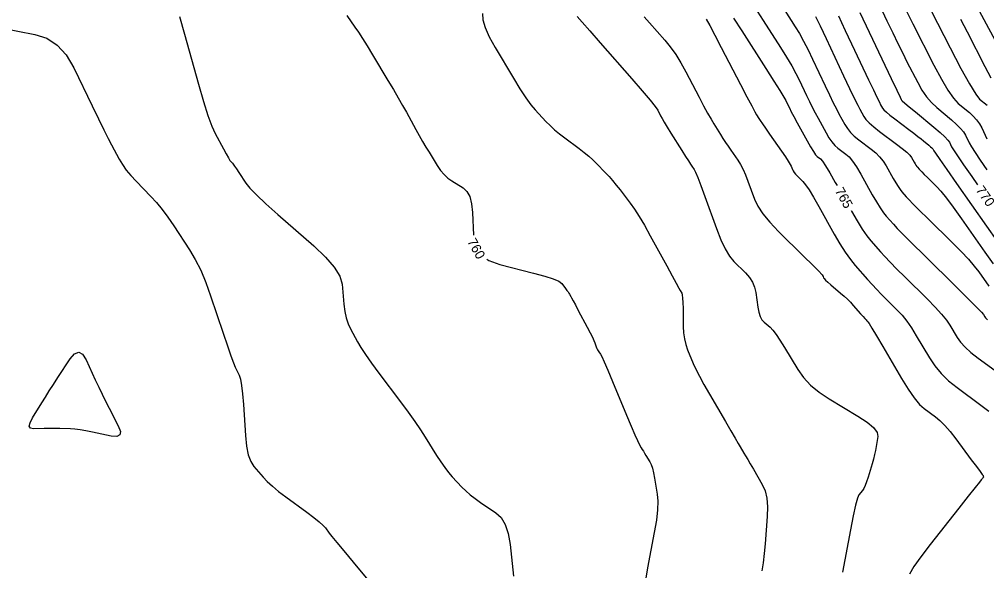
# Model space of a CAD drawing. Extents: x 2082232 to 2083549, y 592624 to 593832.
# Drawn here: x 2082476.3 to 2082546.8, y 593718.4 to 593758.6 of the extents above; entities that cross this region are included whole.
import ezdxf

# ---------------------------------------------------------------- set-up
doc = ezdxf.new("R2010")
doc.units = 0
doc.layers.add('DT_X_Contour_Major', color=7, linetype='Continuous')
doc.layers.add('DT_X_Contour_Minor', color=7, linetype='Continuous')

msp = doc.modelspace()

# ---------------------------------------------------------------- linework, layer by layer
at = {"layer": 'DT_X_Contour_Major'}
for points in [[(2082544.937, 593761.661), (2082547.425, 593757.063)], [(2082500.157, 593758.866), (2082500.758, 593758.029), (2082501.007, 593757.667), (2082501.304, 593757.209), (2082501.65, 593756.656), (2082502.043, 593756.006), (2082503.157, 593754.146), (2082503.555, 593753.477), (2082503.912, 593752.866), (2082504.229, 593752.312), (2082504.505, 593751.816), (2082505.188, 593750.569), (2082505.441, 593750.115), (2082505.686, 593749.685), (2082505.923, 593749.281), (2082506.153, 593748.903), (2082506.755, 593747.927), (2082506.992, 593747.583), (2082507.248, 593747.283), (2082507.525, 593747.027), (2082507.821, 593746.815), (2082508.64, 593746.309), (2082508.913, 593746.054), (2082509.117, 593745.669), (2082509.252, 593745.153), (2082509.319, 593744.507), (2082509.394, 593742.854)], [(2082528.355, 593758.685), (2082528.948, 593757.767), (2082530.707, 593755.018), (2082531.292, 593754.099), (2082531.728, 593753.403), (2082532.016, 593752.931), (2082532.155, 593752.682), (2082532.328, 593752.316), (2082532.418, 593752.135), (2082532.559, 593751.863), (2082532.752, 593751.503), (2082532.995, 593751.053), (2082533.713, 593749.735), (2082533.96, 593749.294), (2082534.164, 593748.958), (2082534.325, 593748.728), (2082534.441, 593748.604), (2082534.695, 593748.415), (2082534.833, 593748.255), (2082535.058, 593747.917), (2082535.368, 593747.4), (2082535.765, 593746.706), (2082535.889, 593746.485)], [(2082537.561, 593759.103), (2082539.833, 593754.291), (2082540.236, 593753.438), (2082540.481, 593752.922), (2082540.566, 593752.743), (2082540.58, 593752.714), (2082540.648, 593752.652), (2082540.841, 593752.487), (2082541.159, 593752.219), (2082541.601, 593751.848), (2082542.948, 593750.723), (2082543.397, 593750.338), (2082543.735, 593750.028), (2082543.961, 593749.793), (2082544.077, 593749.631), (2082544.235, 593749.301), (2082544.372, 593749.072), (2082544.662, 593748.633), (2082545.107, 593747.984), (2082545.705, 593747.126), (2082546.118, 593746.537)], [(2082536.916, 593744.654), (2082536.937, 593744.617), (2082537.355, 593743.893), (2082537.729, 593743.29), (2082538.06, 593742.808), (2082538.347, 593742.446), (2082539.055, 593741.64), (2082539.365, 593741.3), (2082539.763, 593740.883), (2082540.25, 593740.389), (2082540.825, 593739.817), (2082542.477, 593738.192), (2082543.044, 593737.617), (2082543.506, 593737.11), (2082543.862, 593736.671), (2082544.112, 593736.301), (2082544.64, 593735.405), (2082544.884, 593735.059), (2082545.22, 593734.693), (2082545.648, 593734.308), (2082546.169, 593733.902), (2082547.679, 593732.795)], [(2082510.358, 593741.113), (2082510.502, 593741.012), (2082511.311, 593740.719), (2082513.766, 593740.094), (2082514.585, 593739.872), (2082515.201, 593739.673), (2082515.613, 593739.497), (2082515.823, 593739.344), (2082516.109, 593738.967), (2082516.208, 593738.836), (2082516.288, 593738.724), (2082516.349, 593738.633), (2082516.393, 593738.56), (2082516.484, 593738.394), (2082516.544, 593738.283), (2082516.656, 593738.075), (2082516.82, 593737.768), (2082517.035, 593737.365), (2082517.68, 593736.158), (2082517.896, 593735.747), (2082518.061, 593735.421), (2082518.176, 593735.178), (2082518.24, 593735.019), (2082518.344, 593734.708), (2082518.384, 593734.598), (2082518.428, 593734.501), (2082518.474, 593734.417), (2082518.524, 593734.345), (2082518.661, 593734.173), (2082518.753, 593734.001), (2082518.929, 593733.615), (2082519.187, 593733.014), (2082519.529, 593732.2), (2082520.549, 593729.743), (2082520.892, 593728.922), (2082521.157, 593728.303), (2082521.342, 593727.886), (2082521.448, 593727.67), (2082521.625, 593727.364), (2082521.697, 593727.243), (2082521.777, 593727.107), (2082521.866, 593726.958), (2082521.964, 593726.794), (2082522.238, 593726.34), (2082522.337, 593726.137), (2082522.429, 593725.867), (2082522.513, 593725.531), (2082522.591, 593725.13), (2082522.788, 593723.97), (2082522.83, 593723.469), (2082522.808, 593722.835), (2082522.722, 593722.069), (2082522.572, 593721.171), (2082522.088, 593718.599), (2082521.933, 593717.702)]]:
    msp.add_lwpolyline(points, dxfattribs=at)
at = {"layer": 'DT_X_Contour_Minor'}
for points in [[(2082538.37, 593760.957), (2082539.531, 593758.498), (2082539.948, 593757.62), (2082540.33, 593756.829), (2082540.677, 593756.125), (2082540.987, 593755.509), (2082541.767, 593753.981), (2082542.074, 593753.438), (2082542.408, 593752.953), (2082542.771, 593752.527), (2082543.161, 593752.16), (2082544.24, 593751.258), (2082544.607, 593750.936), (2082544.898, 593750.644), (2082545.114, 593750.384), (2082545.254, 593750.155), (2082545.527, 593749.586), (2082545.683, 593749.304), (2082545.949, 593748.884), (2082546.322, 593748.325), (2082546.805, 593747.629)], [(2082541.83, 593761.04), (2082544.14, 593756.516), (2082544.924, 593755.011), (2082545.542, 593753.887), (2082545.995, 593753.144), (2082546.281, 593752.783), (2082546.825, 593752.328)], [(2082530.068, 593759.186), (2082530.514, 593758.507), (2082531.778, 593756.532), (2082532.218, 593755.83), (2082532.59, 593755.205), (2082532.895, 593754.658), (2082533.133, 593754.187), (2082533.676, 593753.036), (2082533.881, 593752.608), (2082534.089, 593752.19), (2082534.3, 593751.782), (2082534.513, 593751.382), (2082535.087, 593750.328), (2082535.303, 593749.962), (2082535.519, 593749.654), (2082535.737, 593749.404), (2082535.955, 593749.211), (2082536.54, 593748.775), (2082536.771, 593748.561), (2082537.027, 593748.246), (2082537.308, 593747.831), (2082537.613, 593747.314), (2082538.461, 593745.804), (2082538.763, 593745.281), (2082539.034, 593744.845), (2082539.273, 593744.496), (2082539.481, 593744.234), (2082539.993, 593743.651), (2082540.275, 593743.348), (2082540.738, 593742.874), (2082541.382, 593742.229), (2082542.207, 593741.414), (2082544.647, 593739.014), (2082545.453, 593738.217), (2082546.04, 593737.63), (2082546.408, 593737.25), (2082546.557, 593737.079), (2082546.662, 593736.9), (2082546.711, 593736.831), (2082546.778, 593736.758), (2082546.864, 593736.68)], [(2082532.08, 593759.248), (2082532.848, 593758.047), (2082533.144, 593757.561), (2082533.452, 593757.007), (2082533.775, 593756.384), (2082534.11, 593755.692), (2082535.024, 593753.755), (2082535.344, 593753.082), (2082535.619, 593752.517), (2082535.848, 593752.06), (2082536.032, 593751.71), (2082536.461, 593750.921), (2082536.645, 593750.631), (2082536.874, 593750.35), (2082537.149, 593750.079), (2082537.469, 593749.818), (2082538.384, 593749.135), (2082538.708, 593748.867), (2082538.996, 593748.575), (2082539.248, 593748.261), (2082539.462, 593747.923), (2082539.985, 593746.991), (2082540.172, 593746.668), (2082540.339, 593746.399), (2082540.486, 593746.183), (2082540.615, 593746.022), (2082540.93, 593745.662), (2082541.118, 593745.461), (2082541.446, 593745.128), (2082541.912, 593744.663), (2082542.517, 593744.065), (2082544.317, 593742.295), (2082544.942, 593741.665), (2082545.467, 593741.102), (2082545.893, 593740.608), (2082546.218, 593740.18), (2082546.954, 593739.131)], [(2082540.872, 593759.328), (2082541.408, 593758.274), (2082542.954, 593755.249), (2082543.499, 593754.224), (2082543.975, 593753.42), (2082544.383, 593752.836), (2082544.721, 593752.471), (2082545.533, 593751.793), (2082545.817, 593751.533), (2082546.062, 593751.261), (2082546.267, 593750.976), (2082546.432, 593750.679), (2082546.819, 593749.872)], [(2082487.962, 593758.814), (2082488.328, 593757.515), (2082489.349, 593753.861), (2082489.712, 593752.609), (2082490.037, 593751.594), (2082490.322, 593750.817), (2082490.568, 593750.276), (2082491.173, 593749.152), (2082491.377, 593748.778), (2082491.535, 593748.498), (2082491.645, 593748.314), (2082491.71, 593748.224), (2082491.82, 593748.112), (2082491.88, 593748.038), (2082491.978, 593747.901), (2082492.114, 593747.702), (2082492.288, 593747.44), (2082492.801, 593746.657), (2082493.091, 593746.293), (2082493.578, 593745.788), (2082494.262, 593745.143), (2082495.143, 593744.358), (2082497.753, 593742.077), (2082498.616, 593741.26), (2082499.247, 593740.52), (2082499.647, 593739.858), (2082499.814, 593739.274), (2082499.952, 593737.818), (2082500.021, 593737.297), (2082500.124, 593736.823), (2082500.262, 593736.396), (2082500.433, 593736.018), (2082500.936, 593735.072), (2082501.175, 593734.663), (2082501.515, 593734.147), (2082501.957, 593733.523), (2082502.499, 593732.791), (2082504.079, 593730.695), (2082504.636, 593729.944), (2082505.122, 593729.266), (2082505.538, 593728.66), (2082505.882, 593728.126), (2082506.704, 593726.798), (2082507.007, 593726.327), (2082507.299, 593725.911), (2082507.58, 593725.549), (2082507.85, 593725.242), (2082508.555, 593724.496), (2082508.838, 593724.216), (2082509.16, 593723.935), (2082509.519, 593723.653), (2082509.916, 593723.371), (2082511.026, 593722.618), (2082511.402, 593722.262), (2082511.699, 593721.759), (2082511.917, 593721.108), (2082512.056, 593720.311), (2082512.319, 593717.988)], [(2082510.049, 593759.031), (2082510.078, 593758.569), (2082510.241, 593757.999), (2082510.539, 593757.32), (2082510.971, 593756.534), (2082512.304, 593754.295), (2082512.778, 593753.521), (2082513.2, 593752.879), (2082513.571, 593752.369), (2082513.889, 593751.991), (2082514.67, 593751.158), (2082514.976, 593750.849), (2082515.306, 593750.545), (2082515.661, 593750.246), (2082516.041, 593749.953), (2082517.088, 593749.177), (2082517.463, 593748.89), (2082517.801, 593748.613), (2082518.102, 593748.344), (2082518.368, 593748.085), (2082519.026, 593747.404), (2082519.277, 593747.135), (2082519.536, 593746.839), (2082519.803, 593746.514), (2082520.077, 593746.162), (2082520.82, 593745.187), (2082521.121, 593744.764), (2082521.463, 593744.228), (2082521.849, 593743.579), (2082522.278, 593742.816), (2082523.478, 593740.63), (2082523.877, 593739.903), (2082524.174, 593739.362), (2082524.368, 593739.006), (2082524.461, 593738.836), (2082524.571, 593738.629), (2082524.608, 593738.5), (2082524.636, 593738.27), (2082524.655, 593737.938), (2082524.666, 593737.503), (2082524.681, 593736.21), (2082524.705, 593735.739), (2082524.767, 593735.297), (2082524.865, 593734.883), (2082525, 593734.499), (2082525.41, 593733.512), (2082525.599, 593733.094), (2082525.859, 593732.582), (2082526.188, 593731.974), (2082526.588, 593731.272), (2082527.749, 593729.272), (2082528.143, 593728.594), (2082528.454, 593728.061), (2082528.682, 593727.673), (2082528.827, 593727.429), (2082529.103, 593726.971), (2082529.224, 593726.768), (2082529.379, 593726.505), (2082529.569, 593726.179), (2082529.794, 593725.792), (2082530.439, 593724.679), (2082530.643, 593724.22), (2082530.772, 593723.678), (2082530.826, 593723.055), (2082530.805, 593722.348), (2082530.649, 593720.354), (2082530.583, 593719.636), (2082530.502, 593718.976), (2082530.406, 593718.374)], [(2082516.958, 593758.804), (2082517.309, 593758.396), (2082517.866, 593757.757), (2082518.627, 593756.886), (2082520.932, 593754.257), (2082521.698, 593753.375), (2082522.268, 593752.701), (2082522.642, 593752.235), (2082522.82, 593751.977), (2082523.033, 593751.567), (2082523.14, 593751.373), (2082523.302, 593751.098), (2082523.517, 593750.742), (2082523.787, 593750.305), (2082524.579, 593749.033), (2082524.848, 593748.604), (2082525.058, 593748.27), (2082525.21, 593748.033), (2082525.305, 593747.891), (2082525.479, 593747.641), (2082525.576, 593747.448), (2082525.737, 593747.059), (2082525.961, 593746.472), (2082526.249, 593745.688), (2082527.1, 593743.334), (2082527.419, 593742.523), (2082527.738, 593741.854), (2082528.057, 593741.327), (2082528.375, 593740.943), (2082529.224, 593740.107), (2082529.509, 593739.783), (2082529.729, 593739.436), (2082529.884, 593739.067), (2082529.973, 593738.676), (2082530.124, 593737.603), (2082530.195, 593737.233), (2082530.292, 593736.928), (2082530.418, 593736.689), (2082530.57, 593736.516), (2082531.014, 593736.14), (2082531.205, 593735.942), (2082531.444, 593735.628), (2082531.732, 593735.2), (2082532.069, 593734.657), (2082533.033, 593733.055), (2082533.446, 593732.471), (2082533.965, 593731.92), (2082534.588, 593731.402), (2082535.316, 593730.917), (2082537.397, 593729.668), (2082538.074, 593729.224), (2082538.545, 593728.829), (2082538.81, 593728.482), (2082538.869, 593728.184), (2082538.752, 593727.454), (2082538.699, 593727.169), (2082538.631, 593726.861), (2082538.545, 593726.532), (2082538.444, 593726.18), (2082538.15, 593725.213), (2082538.042, 593724.88), (2082537.938, 593724.608), (2082537.837, 593724.397), (2082537.74, 593724.246), (2082537.487, 593723.925), (2082537.377, 593723.675), (2082537.237, 593723.167), (2082537.068, 593722.4), (2082536.868, 593721.375), (2082536.297, 593718.297)], [(2082521.842, 593758.79), (2082522.234, 593758.334), (2082523.333, 593757.08), (2082523.738, 593756.583), (2082524.13, 593756.03), (2082524.509, 593755.423), (2082524.875, 593754.761), (2082525.832, 593752.923), (2082526.168, 593752.284), (2082526.46, 593751.745), (2082526.707, 593751.306), (2082526.909, 593750.967), (2082527.389, 593750.196), (2082527.57, 593749.909), (2082527.756, 593749.623), (2082527.945, 593749.341), (2082528.138, 593749.061), (2082528.657, 593748.318), (2082528.849, 593748.013), (2082529.037, 593747.656), (2082529.22, 593747.247), (2082529.398, 593746.786), (2082529.868, 593745.487), (2082530.11, 593744.974), (2082530.482, 593744.412), (2082530.985, 593743.799), (2082531.619, 593743.136), (2082533.482, 593741.302), (2082534.095, 593740.695), (2082534.533, 593740.251), (2082534.799, 593739.971), (2082534.891, 593739.853), (2082534.904, 593739.755), (2082534.942, 593739.695), (2082535.044, 593739.588), (2082535.212, 593739.434), (2082535.444, 593739.234), (2082536.149, 593738.637), (2082536.405, 593738.413), (2082536.645, 593738.188), (2082536.868, 593737.963), (2082537.076, 593737.737), (2082537.606, 593737.133), (2082537.784, 593736.931), (2082537.919, 593736.779), (2082538.011, 593736.677), (2082538.061, 593736.624), (2082538.137, 593736.549), (2082538.227, 593736.415), (2082538.437, 593736.07), (2082538.77, 593735.513), (2082539.224, 593734.745), (2082540.596, 593732.415), (2082541.085, 593731.622), (2082541.522, 593730.991), (2082541.908, 593730.522), (2082542.243, 593730.215), (2082543.067, 593729.611), (2082543.39, 593729.341), (2082543.743, 593728.985), (2082544.126, 593728.542), (2082544.537, 593728.013), (2082545.675, 593726.486), (2082546.048, 593725.985), (2082546.315, 593725.625), (2082546.476, 593725.406), (2082546.531, 593725.33), (2082546.535, 593725.314), (2082546.537, 593725.306), (2082546.539, 593725.297), (2082546.543, 593725.285), (2082546.559, 593725.231), (2082546.559, 593725.213), (2082546.548, 593725.188), (2082546.526, 593725.157), (2082546.495, 593725.119), (2082546.396, 593725.009), (2082546.267, 593724.849), (2082545.951, 593724.453), (2082545.45, 593723.82), (2082544.763, 593722.95), (2082542.683, 593720.314), (2082541.994, 593719.414), (2082541.486, 593718.689), (2082541.161, 593718.139)], [(2082526.347, 593758.62), (2082526.611, 593758.138), (2082526.979, 593757.445), (2082527.453, 593756.541), (2082528.854, 593753.848), (2082529.322, 593752.952), (2082529.674, 593752.284), (2082529.911, 593751.842), (2082530.031, 593751.628), (2082530.198, 593751.36), (2082530.293, 593751.214), (2082530.454, 593750.977), (2082530.68, 593750.649), (2082530.971, 593750.231), (2082531.834, 593748.995), (2082532.122, 593748.578), (2082532.336, 593748.253), (2082532.478, 593748.022), (2082532.548, 593747.884), (2082532.637, 593747.639), (2082532.684, 593747.54), (2082532.762, 593747.427), (2082532.869, 593747.3), (2082533.005, 593747.158), (2082533.408, 593746.762), (2082533.593, 593746.537), (2082533.847, 593746.161), (2082534.168, 593745.633), (2082534.558, 593744.954), (2082535.688, 593742.939), (2082536.101, 593742.23), (2082536.493, 593741.614), (2082536.864, 593741.089), (2082537.213, 593740.658), (2082538.117, 593739.63), (2082538.454, 593739.252), (2082538.787, 593738.892), (2082539.117, 593738.548), (2082539.443, 593738.221), (2082540.307, 593737.371), (2082540.635, 593737.016), (2082540.972, 593736.59), (2082541.316, 593736.092), (2082541.668, 593735.523), (2082542.618, 593733.91), (2082543.011, 593733.321), (2082543.478, 593732.764), (2082544.019, 593732.238), (2082544.634, 593731.744), (2082546.373, 593730.47), (2082546.96, 593730.029)], [(2082534.314, 593758.809), (2082534.654, 593758.111), (2082535.088, 593757.197), (2082536.373, 593754.474), (2082536.808, 593753.556), (2082537.149, 593752.844), (2082537.396, 593752.338), (2082537.55, 593752.039), (2082537.836, 593751.515), (2082537.988, 593751.299), (2082538.229, 593751.045), (2082538.561, 593750.754), (2082538.983, 593750.424), (2082540.228, 593749.494), (2082540.646, 593749.173), (2082540.966, 593748.905), (2082541.187, 593748.691), (2082541.311, 593748.531), (2082541.509, 593748.178), (2082541.58, 593748.055), (2082541.644, 593747.953), (2082541.7, 593747.871), (2082541.748, 593747.81), (2082541.868, 593747.673), (2082541.94, 593747.597), (2082542.064, 593747.471), (2082542.241, 593747.294), (2082542.471, 593747.067), (2082543.154, 593746.395), (2082543.458, 593746.06), (2082543.86, 593745.558), (2082544.358, 593744.89), (2082544.953, 593744.055), (2082546.669, 593741.608), (2082547.262, 593740.762)], [(2082535.999, 593758.842), (2082536.224, 593758.367), (2082536.494, 593757.794), (2082537.171, 593756.36), (2082538.195, 593754.19), (2082538.537, 593753.465), (2082538.797, 593752.92), (2082538.974, 593752.554), (2082539.068, 593752.367), (2082539.21, 593752.108), (2082539.305, 593751.986), (2082539.484, 593751.816), (2082539.747, 593751.599), (2082540.093, 593751.332), (2082541.13, 593750.558), (2082541.488, 593750.289), (2082541.785, 593750.062), (2082542.021, 593749.878), (2082542.195, 593749.737), (2082542.578, 593749.417), (2082542.706, 593749.307), (2082542.802, 593749.219), (2082542.867, 593749.153), (2082542.899, 593749.107), (2082542.943, 593749.015), (2082543.06, 593748.839), (2082543.376, 593748.382), (2082543.891, 593747.643), (2082544.606, 593746.622), (2082546.778, 593743.524), (2082547.537, 593742.44)], [(2082544.897, 593758.62), (2082545.375, 593757.69), (2082546.666, 593755.163), (2082547.103, 593754.323)], [(2082474.953, 593757.973), (2082477.42, 593757.498), (2082478.292, 593757.212), (2082479.057, 593756.711), (2082479.716, 593755.996), (2082480.267, 593755.065), (2082481.597, 593752.297), (2082482.059, 593751.339), (2082482.45, 593750.544), (2082482.768, 593749.91), (2082483.014, 593749.439), (2082483.575, 593748.397), (2082483.81, 593748.003), (2082484.093, 593747.604), (2082484.425, 593747.199), (2082484.805, 593746.788), (2082485.884, 593745.686), (2082486.292, 593745.242), (2082486.706, 593744.738), (2082487.126, 593744.173), (2082487.552, 593743.547), (2082488.698, 593741.798), (2082489.116, 593741.096), (2082489.512, 593740.303), (2082489.886, 593739.417), (2082490.237, 593738.44), (2082491.144, 593735.711), (2082491.455, 593734.788), (2082491.707, 593734.066), (2082491.9, 593733.546), (2082492.035, 593733.228), (2082492.314, 593732.646), (2082492.413, 593732.35), (2082492.498, 593731.896), (2082492.57, 593731.286), (2082492.629, 593730.518), (2082492.77, 593728.261), (2082492.847, 593727.484), (2082492.976, 593726.846), (2082493.155, 593726.345), (2082493.385, 593725.983), (2082494.066, 593725.202), (2082494.361, 593724.893), (2082494.734, 593724.552), (2082495.187, 593724.178), (2082495.718, 593723.773), (2082497.24, 593722.65), (2082497.753, 593722.263), (2082498.15, 593721.946), (2082498.432, 593721.698), (2082498.598, 593721.52), (2082498.888, 593721.137), (2082499.078, 593720.896), (2082499.432, 593720.461), (2082499.951, 593719.832), (2082500.633, 593719.008), (2082502.671, 593716.551)], [(2082477.934, 593730.635), (2082478.197, 593731.057), (2082478.481, 593731.505), (2082478.785, 593731.976), (2082479.109, 593732.473), (2082480, 593733.83), (2082480.323, 593734.207), (2082480.626, 593734.321), (2082480.907, 593734.173), (2082481.166, 593733.761), (2082481.83, 593732.312), (2082482.08, 593731.777), (2082482.33, 593731.255), (2082482.581, 593730.749), (2082482.833, 593730.256), (2082483.507, 593728.964), (2082483.664, 593728.553), (2082483.631, 593728.291), (2082483.407, 593728.178), (2082482.993, 593728.213), (2082481.633, 593728.506), (2082481.151, 593728.602), (2082480.723, 593728.673), (2082480.351, 593728.718), (2082480.033, 593728.736), (2082479.258, 593728.751), (2082478.968, 593728.756), (2082478.678, 593728.757), (2082478.388, 593728.755), (2082478.099, 593728.75), (2082477.329, 593728.733), (2082477.108, 593728.779), (2082477.023, 593728.929), (2082477.073, 593729.183), (2082477.258, 593729.541), (2082477.934, 593730.635)]]:
    msp.add_lwpolyline(points, dxfattribs=at)

# ---------------------------------------------------------------- texts
at = {"layer": 'DT_X_Contour_Major'}
for s, rotation, p in [('770', 305.04061, (2082545.966, 593746.144)), ('765', 299.29725, (2082535.708, 593746.093)), ('760', 298.97636, (2082508.92, 593742.398))]:
    msp.add_text(s, height=0.7, rotation=rotation, dxfattribs=at).set_placement(p)

doc.saveas('drawing.dxf')
